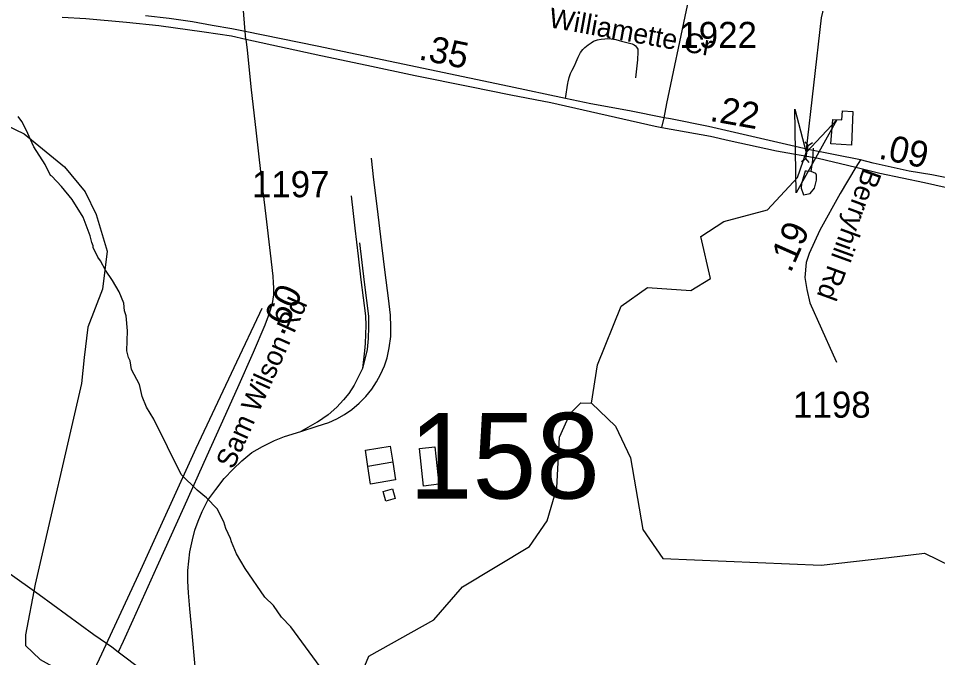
# Model space of a CAD drawing. Extents: x 1383679 to 1536984, y 460658 to 651027.
# Drawn here: x 1406644 to 1411047, y 545825 to 548887 of the extents above; entities that cross this region are included whole.
import ezdxf

# ---------------------------------------------------------------- set-up
doc = ezdxf.new("R2010")
doc.units = 0
for name, color, linetype in [('Exist Hydrographic Creek Single Shore', 7, 'Continuous'), ('Exist Hydrographic Misc Water Feature', 7, 'Continuous'), ('Exist Hydrographic Pond Under 1500 Sq Ft', 7, 'Continuous'), ('Exist Railroad Spur', 7, 'Continuous'), ('Exist Road Non-System Type 51', 7, 'Continuous'), ('Exist Road Non-System Type 51 Label', 7, 'Continuous'), ('Exist Road Primary US Divided Attributed', 7, 'Continuous'), ('Exist Road Secondary Mileage Hundredths English Label', 7, 'Continuous'), ('Exist Road Secondary Structure Culvert Attributed CELL', 7, 'Continuous'), ('Exist Road Secondary Structure Culvert CELL', 7, 'Continuous'), ('Exist Road Secondary Structure Standard Bridge Number Label', 7, 'Continuous'), ('Exist Road Secondary Type 41 Attributed', 7, 'Continuous'), ('Exist Road Secondary Type 51 Attributed', 7, 'Continuous'), ('Exist Road Secondary Type 51 Label', 7, 'Continuous'), ('Exist Road Secondary Type 51 Number Label', 7, 'Continuous'), ('Exist Utilities Electrical Transmission Line', 7, 'Continuous')]:
    doc.layers.add(name, color=color, linetype=linetype)

msp = doc.modelspace()

# ---------------------------------------------------------------- linework, layer by layer
at = {"layer": 'Exist Hydrographic Creek Single Shore'}
for points in [[(1409388.1, 547044.4), (1409417.1, 547227.7), (1409531.2, 547507.6), (1409657.2, 547597), (1409865.1, 547582.9), (1409958.1, 547640.2), (1409912.1, 547841.3), (1410022.2, 547914.6), (1410232.1, 547969.5), (1410376.2, 548124.1), (1410417.3, 548245.1), (1410491.1, 548889.9), (1410609.1, 549396.3), (1410670.1, 549503.3), (1410925.1, 549731.3), (1410927.2, 549865.8), (1410863.2, 549982), (1410786.2, 550318.4), (1410865.1, 550523.6), (1411417.8, 551369.6), (1411729.4, 551516.6), (1411779.2, 551639.9), (1411820.9, 551748.9)], [(1407745.1, 544464.7), (1407764.1, 544566.1), (1407928, 544877.8), (1408046, 545381.8), (1408093.1, 545642.6), (1408287.1, 545747), (1408322.1, 545831.6), (1408634.1, 546005.9), (1408771.1, 546164), (1409091.1, 546357.8), (1409177.1, 546480.8), (1409222.1, 546637.5), (1409235.2, 546880.1), (1409287.1, 546993.9), (1409338.1, 547045.4), (1409388.1, 547044.4)], [(1409388.1, 547044.4), (1409503.2, 546933.8), (1409575.1, 546781.4), (1409635.1, 546438.7), (1409731, 546299.8), (1410489, 546268.1), (1410812.8, 546304.3), (1410983.7, 546324.6), (1411239.7, 546201.2)]]:
    msp.add_lwpolyline(points, dxfattribs=at)
at = {"layer": 'Exist Hydrographic Misc Water Feature'}
for points in [[(1410590.7, 548444.1), (1410641.1, 548440.2), (1410633.5, 548279.4), (1410535.7, 548285.8), (1410545.2, 548403.2), (1410587.7, 548400.6), (1410590.7, 548444.1)], [(1408141.6, 545708.7), (1407949.2, 545973), (1407904.2, 546017.9), (1407865.5, 546074.8), (1407824.8, 546114.8), (1407729.3, 546251.8), (1407688.8, 546322.6), (1407664, 546379.2), (1407660.4, 546395.3), (1407637.4, 546443.8), (1407628.1, 546476), (1407595.4, 546538.3), (1407544.6, 546589.8), (1407499.7, 546626.2), (1407423, 546702.4), (1407292.6, 546967.3), (1407257.9, 547024), (1407236.4, 547075.8), (1407224.3, 547132.7), (1407185.8, 547205.5), (1407178.7, 547245.7), (1407171, 547261.9), (1407163.8, 547294), (1407165.8, 547389.9), (1407159.4, 547462), (1407151.9, 547486.2), (1407148.7, 547522.2), (1407125.8, 547576.7), (1407095.1, 547631.4), (1407060.1, 547680.2), (1407037, 547724.7), (1407023.4, 547743), (1407002.5, 547789.4), (1407002.6, 547797.4), (1406995, 547813.6), (1406987.6, 547845.7), (1406953.6, 547934.4), (1406901.4, 548019.6), (1406850.2, 548081.3), (1406803.7, 548131.3), (1406797.9, 548133.8), (1406772.5, 548187.6), (1406716.9, 548271.6), (1406680.6, 548352.4), (1406659.4, 548392.9), (1406642, 548417.2)], [(1410440.3, 548152.7), (1410448.3, 548207.8), (1410451.7, 548264.4)], [(1410440.3, 548152.7), (1410419.1, 548154.5), (1410411.6, 548155), (1410398, 548104.9), (1410393.9, 548097), (1410393.3, 548073.1), (1410404.9, 548041.9)], [(1410404.9, 548041.9), (1410436.8, 548048.1), (1410457.3, 548073.6), (1410466.1, 548111.4), (1410466.6, 548135.4), (1410462.9, 548143.5), (1410440.3, 548152.7)], [(1408317.4, 546740.2), (1408306.1, 546818.1), (1408423.8, 546837.5), (1408437.2, 546761.7)], [(1408637.9, 546834.9), (1408657.8, 546656.4), (1408583.6, 546646.1), (1408565.7, 546826.6), (1408637.9, 546834.9)], [(1408437.2, 546761.7), (1408450.3, 546677.2), (1408329.8, 546656), (1408317.4, 546740.2)], [(1408435.3, 546633.6), (1408448.2, 546587.3), (1408403.9, 546574.3), (1408391.6, 546621.2), (1408435.3, 546633.6)]]:
    msp.add_lwpolyline(points, dxfattribs=at)
at = {"layer": 'Exist Hydrographic Pond Under 1500 Sq Ft'}
msp.add_line((1408437.2, 546761.7), (1408317.4, 546740.2), dxfattribs=at)
at = {"layer": 'Exist Railroad Spur'}
for points in [[(1407996, 546908), (1408075, 546932.9), (1408130.1, 546951.4), (1408169.1, 546969.1), (1408206.4, 546989.8), (1408240.2, 547013.9), (1408276.3, 547043.3), (1408307.1, 547076.2), (1408336, 547110.7), (1408358.4, 547146.5), (1408377.6, 547180.2), (1408396.9, 547221.9), (1408410.3, 547260.7), (1408419.6, 547308.5), (1408427.5, 547363.6), (1408427.7, 547408.8), (1408425.7, 547464.7), (1408416.1, 547547.4), (1408400.8, 547670.2), (1408384.2, 547800.5), (1408362.3, 547988), (1408346.9, 548113.7), (1408334.8, 548217.9)], [(1408236.9, 548036.8), (1408254.5, 547882), (1408270.6, 547747.2), (1408284.2, 547633.7), (1408305.8, 547462.2), (1408307.6, 547416.5), (1408306.2, 547374.6), (1408304.9, 547330.2), (1408302.1, 547294.6), (1408291.2, 547210.5)], [(1408277.4, 547811.7), (1408299.7, 547624), (1408320.4, 547460.1), (1408321.1, 547407.5), (1408319.3, 547353.6), (1408314, 547300.9), (1408304.9, 547260.6), (1408291.2, 547210.5)], [(1408291.2, 547210.5), (1408252.1, 547130), (1408226.3, 547089.9), (1408200.1, 547059.3), (1408169.2, 547024.2), (1408127.3, 546987.9), (1408076.7, 546953.2), (1408075, 546952.3), (1407996, 546908)], [(1407489.9, 545782.6), (1407475.7, 545941.2), (1407464.9, 546057.8), (1407458.5, 546135.5), (1407455.7, 546190.3), (1407455, 546242.9), (1407459.3, 546286.8), (1407465.4, 546331.1), (1407477.2, 546389.5), (1407489.3, 546435.6), (1407505.4, 546478.6), (1407524.7, 546525.1), (1407551.5, 546578.4), (1407589, 546629.7), (1407629.8, 546682.9), (1407672.8, 546728.1), (1407713.3, 546766.9), (1407762, 546806.6), (1407812.2, 546836.1), (1407869.7, 546864.4), (1407918.9, 546883.8), (1407996, 546908)]]:
    msp.add_lwpolyline(points, dxfattribs=at)
at = {"layer": 'Exist Road Non-System Type 51'}
for points in [[(1409276.1, 548576.9), (1409277, 548582.9), (1409281.8, 548604.3), (1409288.4, 548623.5), (1409295.5, 548638.7), (1409307.2, 548660), (1409315, 548678.1), (1409324.8, 548701.8), (1409336.2, 548723.3), (1409346.5, 548737.5), (1409357.5, 548747.8), (1409373.3, 548759.4), (1409387.2, 548770.2), (1409399.1, 548777.5), (1409417, 548784.2), (1409434.4, 548788), (1409452.9, 548789.2), (1409466.6, 548790.1), (1409482.9, 548788.9), (1409504.6, 548785.3), (1409533.2, 548778.2), (1409583.7, 548764.3), (1409593.6, 548759.6), (1409599.6, 548755.2), (1409604.9, 548749.4), (1409610.3, 548738.6), (1409611.5, 548726.6), (1409609.6, 548687.9), (1409599.1, 548601.6)], [(1409264.1, 548503), (1409264.1, 548503.1), (1409276.1, 548576.9)]]:
    msp.add_lwpolyline(points, dxfattribs=at)
at = {"layer": 'Exist Road Primary US Divided Attributed'}
for points in [[(1406853.3, 548893), (1406966.8, 548886.5), (1407161.8, 548869.4), (1407316.5, 548852.3), (1407534, 548822.8), (1407664.6, 548803), (1407733.6, 548786.9)], [(1407729.8, 548823.3), (1407666.8, 548836.2), (1407571.7, 548853.2), (1407477.8, 548870.2), (1407365.2, 548886.7), (1407253.1, 548899.7)], [(1409736.1, 548411), (1409571, 548444.1), (1409385.1, 548477.2), (1409264.1, 548503), (1408994.6, 548560.3), (1408075, 548753), (1407729.8, 548823.3)], [(1407733.6, 548786.9), (1408092.5, 548708.8), (1408312.6, 548662.3), (1408544.1, 548613.8), (1408805.3, 548559.9), (1409002.1, 548520.3), (1409193.5, 548484.2), (1409693.9, 548370.7), (1409726.2, 548364.7)], [(1410677, 548209.8), (1410426, 548259.5), (1409949.4, 548368.5), (1409767.1, 548404.9), (1409736.1, 548411)], [(1409726.2, 548364.7), (1409958.8, 548321.9), (1410047.7, 548301.8), (1410275.6, 548253.1), (1410473.7, 548217.4), (1410655.3, 548173.6)], [(1411152.8, 548110.7), (1411019.3, 548138), (1410910.9, 548155.5), (1410738.1, 548192.6), (1410677, 548209.8)], [(1410655.3, 548173.6), (1410769.9, 548146), (1410983.8, 548100.9), (1411147, 548064.1)]]:
    msp.add_lwpolyline(points, dxfattribs=at)
at = {"layer": 'Exist Road Secondary Structure Culvert Attributed CELL'}
msp.add_lwpolyline([(1410563.3, 548400.5), (1410368.4, 548051.2), (1410362.5, 548451.2), (1410417.3, 548245.1)], close=True, dxfattribs=at)
at = {"layer": 'Exist Road Secondary Structure Culvert CELL'}
for p, q in [((1410410.6, 548296.1), (1410425.9, 548275.8)), ((1410416, 548216.2), (1410425.9, 548275.8)), ((1410447, 548290), (1410425.9, 548275.8)), ((1410394.9, 548202), (1410416, 548216.2)), ((1410431.3, 548196), (1410416, 548216.2))]:
    msp.add_line(p, q, dxfattribs=at)
at = {"layer": 'Exist Road Secondary Type 41 Attributed'}
for points in [[(1410677, 548209.8), (1410655.3, 548173.6)], [(1410655.3, 548173.6), (1410579.6, 548047.2), (1410481.9, 547872.1), (1410431.7, 547760.2), (1410416.9, 547717.1), (1410411, 547645.4), (1410419.8, 547588), (1410434.6, 547524.8), (1410547, 547275.1), (1410561.7, 547240)]]:
    msp.add_lwpolyline(points, dxfattribs=at)
at = {"layer": 'Exist Road Secondary Type 51 Attributed'}
for points in [[(1407729.8, 548823.3), (1407725.9, 548864.6), (1407710.4, 549066), (1407709.3, 549079.7), (1407701.9, 549168.6), (1407681.7, 549407.7), (1407660, 549697.3), (1407639.4, 549992.7), (1407618.3, 550282.4), (1407593, 550619.1), (1407573.8, 550850.2), (1407552.4, 551111.7), (1407548.2, 551157.2), (1407546.8, 551171.5)], [(1409736.1, 548411), (1409750.2, 548478.5), (1409843.5, 548925.4), (1409857.8, 548993.8)], [(1407733.6, 548786.9), (1407729.8, 548823.3)], [(1407733.6, 548786.9), (1407738.9, 548735.1), (1407758.5, 548545.1), (1407780.8, 548352), (1407805.2, 548138.3), (1407829.5, 547939.6), (1407849.9, 547761.7), (1407862.4, 547652.4), (1407864.3, 547620.7), (1407865.7, 547596.6), (1407866.2, 547576.2), (1407865.4, 547563), (1407862.6, 547542.3), (1407858.7, 547521.7), (1407853, 547500.5), (1407844.5, 547473.9), (1407823.5, 547416.9), (1407767.5, 547287), (1407692.7, 547117), (1407613.5, 546940.1), (1407546.6, 546791.3), (1407435.5, 546545.3), (1407306.7, 546259.2), (1407192, 546005), (1407145.6, 545901.3), (1407122.2, 545851.2)], [(1409726.2, 548364.7), (1409736.1, 548411)], [(1407122.2, 545851.2), (1407091.3, 545874.4), (1407005.7, 545934.3), (1406742.9, 546125), (1406593.1, 546233), (1406403.6, 546371.1), (1406229.6, 546500.4), (1406099.1, 546595.4), (1405934.2, 546715.1), (1405737.8, 546859.4), (1405569.2, 546983.1), (1405422.3, 547091.5), (1405243.8, 547220.8)], [(1408045.8, 545381), (1407992.7, 545388.7), (1407931.4, 545398.6), (1407894.1, 545404.6), (1407860, 545411.1), (1407842.3, 545414.3), (1407813.8, 545420.7), (1407796.9, 545425), (1407781.9, 545429.5), (1407763.4, 545434.5), (1407741, 545442), (1407718, 545449.9), (1407699.6, 545457.4), (1407659.9, 545476.3), (1407637.1, 545487.7), (1407614.8, 545500.8), (1407583.9, 545519.7), (1407540.3, 545548.7), (1407433.9, 545622.5), (1407238.7, 545763.5), (1407122.2, 545851.2)]]:
    msp.add_lwpolyline(points, dxfattribs=at)
at = {"layer": 'Exist Utilities Electrical Transmission Line'}
for points in [[(1406301.8, 548510.6), (1406671.1, 548334.3), (1406864.5, 548175.1), (1406964.1, 548055.7), (1407016.8, 547947.6), (1407069.6, 547771.4), (1407046.1, 547589.4), (1406975.8, 547407.4), (1406958.2, 547262.4), (1406946.5, 547137.3), (1406723.8, 546176.3), (1406676.9, 545934.6), (1406676.9, 545883.4), (1406747.2, 545815.2), (1407046.1, 545650.3), (1406981.7, 545206.7), (1406940.6, 545039), (1406354.6, 544328.2)], [(1404882, 543535.9), (1406067.1, 543967.1), (1406534.7, 544146.1), (1406818.9, 544248.7), (1406885.4, 544273.3), (1406911.4, 544476.9), (1406974.3, 544831.8), (1407056.6, 545350.4), (1407112.4, 545647.4), (1407119, 545685.3), (1407075.6, 545716.2), (1407004.5, 545761.6), (1407031.7, 545819.1), (1407230.1, 546245.5), (1407495.6, 546828.4), (1407689.6, 547240.9), (1407800.4, 547474.8), (1407810.9, 547498.8)]]:
    msp.add_lwpolyline(points, dxfattribs=at)

# ---------------------------------------------------------------- texts
at = {"layer": 'Exist Road Non-System Type 51 Label'}
msp.add_text('Williamette Cr', height=95, rotation=349.8254, dxfattribs=at).set_placement((1409180, 548845.2))
at = {"layer": 'Exist Road Secondary Mileage Hundredths English Label'}
for s, rotation, p in [('.35', 348.3315, (1408557.2, 548691.2)), ('.22', 349.9388, (1409951.4, 548396.3)), ('.09', 347.8807, (1410759.8, 548216.3)), ('.19', 66.0971, (1410342.2, 547663.7)), ('.60', 65.8055, (1407912.3, 547362.5))]:
    msp.add_text(s, height=125, rotation=rotation, dxfattribs=at).set_placement(p)
at = {"layer": 'Exist Road Secondary Structure Standard Bridge Number Label'}
msp.add_text('158', height=410.1, dxfattribs=at).set_placement((1408513.8, 546586.7))
at = {"layer": 'Exist Road Secondary Type 51 Label'}
for s, rotation, p in [('Berryhill Rd', 250.0099, (1410691.1, 548175)), ('Sam Wilson Rd', 65.93, (1407673, 546722.6))]:
    msp.add_text(s, height=95, rotation=rotation, dxfattribs=at).set_placement(p)
at = {"layer": 'Exist Road Secondary Type 51 Number Label'}
for s, p in [('1922', (1409809.5, 548745.1)), ('1197', (1407762.1, 548030.2)), ('1198', (1410354.2, 546974))]:
    msp.add_text(s, height=125, dxfattribs=at).set_placement(p)

doc.saveas('drawing.dxf')
